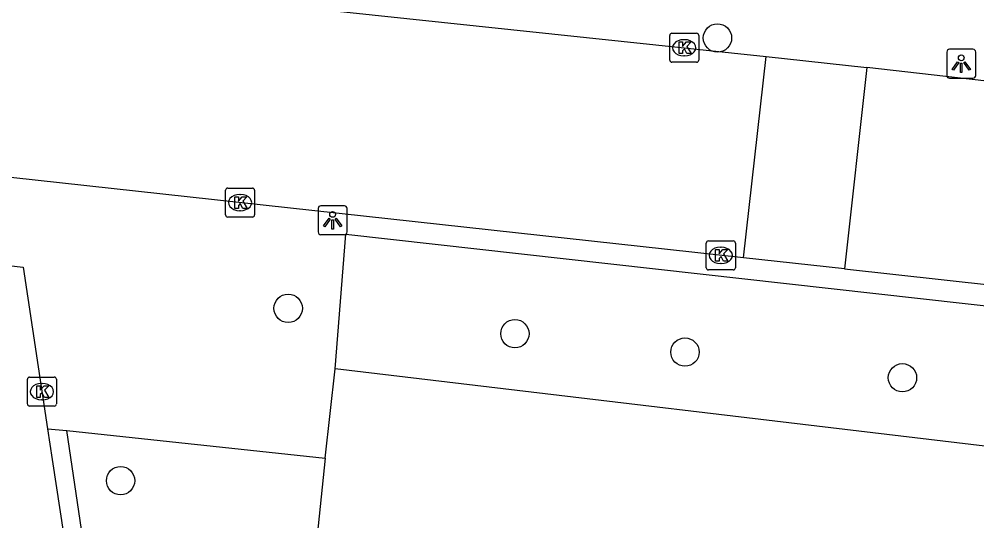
# Model space of a CAD drawing. Extents: x 162026 to 163499, y 387297 to 388169.
# Drawn here: x 162536.1 to 162569.13, y 387467.82 to 387485.13 of the extents above; entities that cross this region are included whole.
import ezdxf

# ---------------------------------------------------------------- set-up
doc = ezdxf.new("R2010")
doc.units = 0
for name, color, linetype in [('IMGEO_Boom', 7, 'Continuous'), ('IMGEO_Kolk', 7, 'Continuous'), ('IMGEO_Lichtpunt', 7, 'Continuous'), ('IMGEO_Rijbaan_lokaal_open', 7, 'Continuous'), ('IMGEO_Voetpad_open', 7, 'Continuous')]:
    doc.layers.add(name, color=color, linetype=linetype)

msp = doc.modelspace()

# ---------------------------------------------------------------- linework, layer by layer
at = {"layer": 'IMGEO_Boom'}
for centre in [(162560.183, 387484.479), (162545.38, 387475.153), (162553.198, 387474.278), (162559.061, 387473.644), (162566.561, 387472.758), (162539.601, 387469.208)]:
    msp.add_circle(centre, 0.489, dxfattribs=at)
at = {"layer": 'IMGEO_Kolk'}
for p, q in [((162558.536, 387483.714), (162558.536, 387484.566)), ((162558.611, 387484.64), (162559.463, 387484.64)), ((162559.024, 387484.42), (162559.049, 387484.42)), ((162559.537, 387484.566), (162559.537, 387483.714)), ((162559.047, 387483.86), (162559.022, 387483.86)), ((162559.463, 387483.64), (162558.611, 387483.64)), ((162543.22, 387478.375), (162543.22, 387479.227)), ((162543.295, 387479.301), (162544.147, 387479.301)), ((162543.708, 387479.081), (162543.733, 387479.081)), ((162544.221, 387479.227), (162544.221, 387478.375)), ((162543.731, 387478.521), (162543.706, 387478.521)), ((162544.147, 387478.301), (162543.295, 387478.301)), ((162559.873, 387477.48), (162560.725, 387477.48)), ((162559.798, 387476.554), (162559.798, 387477.406)), ((162560.286, 387477.26), (162560.311, 387477.26)), ((162560.799, 387477.406), (162560.799, 387476.554)), ((162560.725, 387476.48), (162559.873, 387476.48)), ((162560.309, 387476.7), (162560.284, 387476.7)), ((162536.388, 387471.853), (162536.388, 387472.705)), ((162536.463, 387472.779), (162537.315, 387472.779)), ((162536.876, 387472.559), (162536.901, 387472.559)), ((162537.389, 387472.705), (162537.389, 387471.853)), ((162536.899, 387471.999), (162536.874, 387471.999)), ((162537.315, 387471.779), (162536.463, 387471.779))]:
    msp.add_line(p, q, dxfattribs=at)
for points in [[(162558.536, 387483.714), (162558.536, 387484.566)], [(162558.611, 387484.64), (162559.463, 387484.64)], [(162559.537, 387484.566), (162559.537, 387483.714)], [(162558.857, 387484.34), (162558.98, 387484.34), (162558.98, 387484.189), (162559.11, 387484.34), (162559.274, 387484.34), (162559.128, 387484.189), (162559.281, 387483.94), (162559.129, 387483.94), (162559.044, 387484.104), (162558.98, 387484.037), (162558.98, 387483.94), (162558.857, 387483.94), (162558.857, 387484.34)], [(162559.463, 387483.64), (162558.611, 387483.64)], [(162543.22, 387478.375), (162543.22, 387479.227)], [(162543.295, 387479.301), (162544.147, 387479.301)], [(162544.221, 387479.227), (162544.221, 387478.375)], [(162543.541, 387479.001), (162543.664, 387479.001), (162543.664, 387478.85), (162543.794, 387479.001), (162543.958, 387479.001), (162543.812, 387478.85), (162543.965, 387478.601), (162543.813, 387478.601), (162543.728, 387478.765), (162543.664, 387478.698), (162543.664, 387478.601), (162543.541, 387478.601), (162543.541, 387479.001)], [(162544.147, 387478.301), (162543.295, 387478.301)], [(162559.873, 387477.48), (162560.725, 387477.48)], [(162559.798, 387476.554), (162559.798, 387477.406)], [(162560.119, 387477.18), (162560.242, 387477.18), (162560.242, 387477.029), (162560.372, 387477.18), (162560.536, 387477.18), (162560.39, 387477.029), (162560.543, 387476.78), (162560.391, 387476.78), (162560.306, 387476.944), (162560.242, 387476.877), (162560.242, 387476.78), (162560.119, 387476.78), (162560.119, 387477.18)], [(162560.799, 387477.406), (162560.799, 387476.554)], [(162560.725, 387476.48), (162559.873, 387476.48)], [(162536.388, 387471.853), (162536.388, 387472.705)], [(162536.463, 387472.779), (162537.315, 387472.779)], [(162536.709, 387472.479), (162536.832, 387472.479), (162536.832, 387472.328), (162536.962, 387472.479), (162537.126, 387472.479), (162536.98, 387472.328), (162537.133, 387472.079), (162536.981, 387472.079), (162536.896, 387472.243), (162536.832, 387472.176), (162536.832, 387472.079), (162536.709, 387472.079), (162536.709, 387472.479)], [(162537.389, 387472.705), (162537.389, 387471.853)], [(162537.315, 387471.779), (162536.463, 387471.779)]]:
    msp.add_lwpolyline(points, dxfattribs=at)
for centre, start, end in [((162558.613, 387484.564), 91.552, 178.448), ((162558.613, 387484.564), 91.552, 178.448), ((162559.461, 387484.564), 1.552, 88.448), ((162559.461, 387484.564), 1.552, 88.448), ((162558.613, 387483.716), 181.552, 268.448), ((162558.613, 387483.716), 181.552, 268.448), ((162559.461, 387483.716), 271.552, 358.448), ((162559.461, 387483.716), 271.552, 358.448), ((162543.297, 387479.225), 91.552, 178.448), ((162543.297, 387479.225), 91.552, 178.448), ((162544.145, 387479.225), 1.552, 88.448), ((162544.145, 387479.225), 1.552, 88.448), ((162543.297, 387478.377), 181.552, 268.448), ((162543.297, 387478.377), 181.552, 268.448), ((162544.145, 387478.377), 271.552, 358.448), ((162544.145, 387478.377), 271.552, 358.448), ((162559.875, 387477.404), 91.552, 178.448), ((162559.875, 387477.404), 91.552, 178.448), ((162560.723, 387477.404), 1.552, 88.448), ((162560.723, 387477.404), 1.552, 88.448), ((162559.875, 387476.556), 181.552, 268.448), ((162559.875, 387476.556), 181.552, 268.448), ((162560.723, 387476.556), 271.552, 358.448), ((162560.723, 387476.556), 271.552, 358.448), ((162536.465, 387472.703), 91.552, 178.448), ((162536.465, 387472.703), 91.552, 178.448), ((162537.313, 387472.703), 1.552, 88.448), ((162537.313, 387472.703), 1.552, 88.448), ((162536.465, 387471.855), 181.552, 268.448), ((162536.465, 387471.855), 181.552, 268.448), ((162537.313, 387471.855), 271.552, 358.448), ((162537.313, 387471.855), 271.552, 358.448)]:
    msp.add_arc(centre, 0.0765, start, end, dxfattribs=at)
for centre, major_axis, ratio, start_param, end_param in [((162559.023, 387484.14), (-0.387, 0.002), 0.722429, 4.712389, 7.853982), ((162559.048, 387484.14), (-0.39, 0.002), 0.717154, 1.570796, 4.712389), ((162543.707, 387478.801), (-0.387, 0.002), 0.722429, 4.712389, 7.853982), ((162543.732, 387478.801), (-0.39, 0.002), 0.717154, 1.570796, 4.712389), ((162560.285, 387476.98), (-0.387, 0.002), 0.722429, 4.712389, 7.853982), ((162560.31, 387476.98), (-0.39, 0.002), 0.717154, 1.570796, 4.712389), ((162536.875, 387472.279), (-0.387, 0.002), 0.722429, 4.712389, 7.853982), ((162536.9, 387472.279), (-0.39, 0.002), 0.717154, 1.570796, 4.712389)]:
    msp.add_ellipse(centre, major_axis=major_axis, ratio=ratio, start_param=start_param, end_param=end_param, dxfattribs=at)
at = {"layer": 'IMGEO_Lichtpunt'}
for p, q in [((162568.993, 387484.089), (162568.185, 387484.089)), ((162568.993, 387484.089), (162568.185, 387484.089)), ((162568.091, 387483.994), (162568.091, 387483.187)), ((162568.091, 387483.994), (162568.091, 387483.187)), ((162569.087, 387483.187), (162569.087, 387483.994)), ((162569.087, 387483.187), (162569.087, 387483.994)), ((162568.185, 387483.093), (162568.993, 387483.093)), ((162568.185, 387483.093), (162568.993, 387483.093)), ((162546.415, 387478.595), (162546.415, 387477.788)), ((162546.415, 387478.595), (162546.415, 387477.788)), ((162547.317, 387478.69), (162546.509, 387478.69)), ((162547.317, 387478.69), (162546.509, 387478.69)), ((162547.411, 387477.788), (162547.411, 387478.595)), ((162547.411, 387477.788), (162547.411, 387478.595)), ((162546.509, 387477.694), (162547.317, 387477.694)), ((162546.509, 387477.694), (162547.317, 387477.694))]:
    msp.add_line(p, q, dxfattribs=at)
for points in [[(162568.465, 387483.658), (162568.504, 387483.63), (162568.316, 387483.368), (162568.278, 387483.395), (162568.465, 387483.658)], [(162568.567, 387483.61), (162568.614, 387483.61), (162568.614, 387483.288), (162568.567, 387483.288), (162568.567, 387483.61)], [(162568.677, 387483.63), (162568.715, 387483.657), (162568.902, 387483.395), (162568.863, 387483.367), (162568.677, 387483.63)], [(162546.789, 387478.259), (162546.828, 387478.231), (162546.64, 387477.969), (162546.602, 387477.996), (162546.789, 387478.259)], [(162546.891, 387478.211), (162546.938, 387478.211), (162546.938, 387477.889), (162546.891, 387477.889), (162546.891, 387478.211)], [(162547.001, 387478.231), (162547.039, 387478.258), (162547.226, 387477.996), (162547.187, 387477.968), (162547.001, 387478.231)]]:
    msp.add_lwpolyline(points, dxfattribs=at)
for centre in [(162568.59, 387483.792), (162546.914, 387478.393)]:
    msp.add_circle(centre, 0.0994, dxfattribs=at)
for centre, start, end in [((162568.185, 387483.994), 90, 180), ((162568.185, 387483.994), 90, 180), ((162568.993, 387483.994), 0, 90), ((162568.993, 387483.994), 0, 90), ((162568.185, 387483.187), 180, 270), ((162568.185, 387483.187), 180, 270), ((162568.993, 387483.187), 270, 0), ((162568.993, 387483.187), 270, 360), ((162546.509, 387478.595), 90, 180), ((162546.509, 387478.595), 90, 180), ((162547.317, 387478.595), 0, 90), ((162547.317, 387478.595), 0, 90), ((162546.509, 387477.788), 180, 270), ((162546.509, 387477.788), 180, 270), ((162547.317, 387477.788), 270, 0), ((162547.317, 387477.788), 270, 360)]:
    msp.add_arc(centre, 0.0946, start, end, dxfattribs=at)
at = {"layer": 'IMGEO_Rijbaan_lokaal_open'}
for points in [[(162539.469, 387486.215), (162561.86, 387483.839)], [(162561.08, 387476.895), (162561.86, 387483.839)], [(162561.86, 387483.839), (162565.337, 387483.455)], [(162565.337, 387483.455), (162564.559, 387476.513)], [(162654.632, 387473.285), (162565.337, 387483.455)], [(162561.08, 387476.895), (162535.82, 387479.669)], [(162528.88, 387477.412), (162536.24, 387476.571), (162537.082, 387470.994)], [(162564.559, 387476.513), (162561.08, 387476.895)], [(162564.559, 387476.513), (162574.872, 387475.381)], [(162537.082, 387470.994), (162537.24, 387469.944), (162540.563, 387448.199)]]:
    msp.add_lwpolyline(points, dxfattribs=at)
at = {"layer": 'IMGEO_Voetpad_open'}
for points in [[(162546.998, 387473.066), (162547.374, 387477.714), (162574.779, 387474.641)], [(162546.659, 387469.988), (162546.998, 387473.066)], [(162568.69, 387454.157), (162570.373, 387470.279), (162546.998, 387473.066)], [(162537.082, 387470.994), (162537.752, 387470.941)], [(162537.752, 387470.941), (162546.659, 387469.988)], [(162540.608, 387451.616), (162537.752, 387470.941)], [(162546.659, 387469.988), (162545.086, 387454.752), (162544.565, 387449.711)]]:
    msp.add_lwpolyline(points, dxfattribs=at)

doc.saveas('drawing.dxf')
